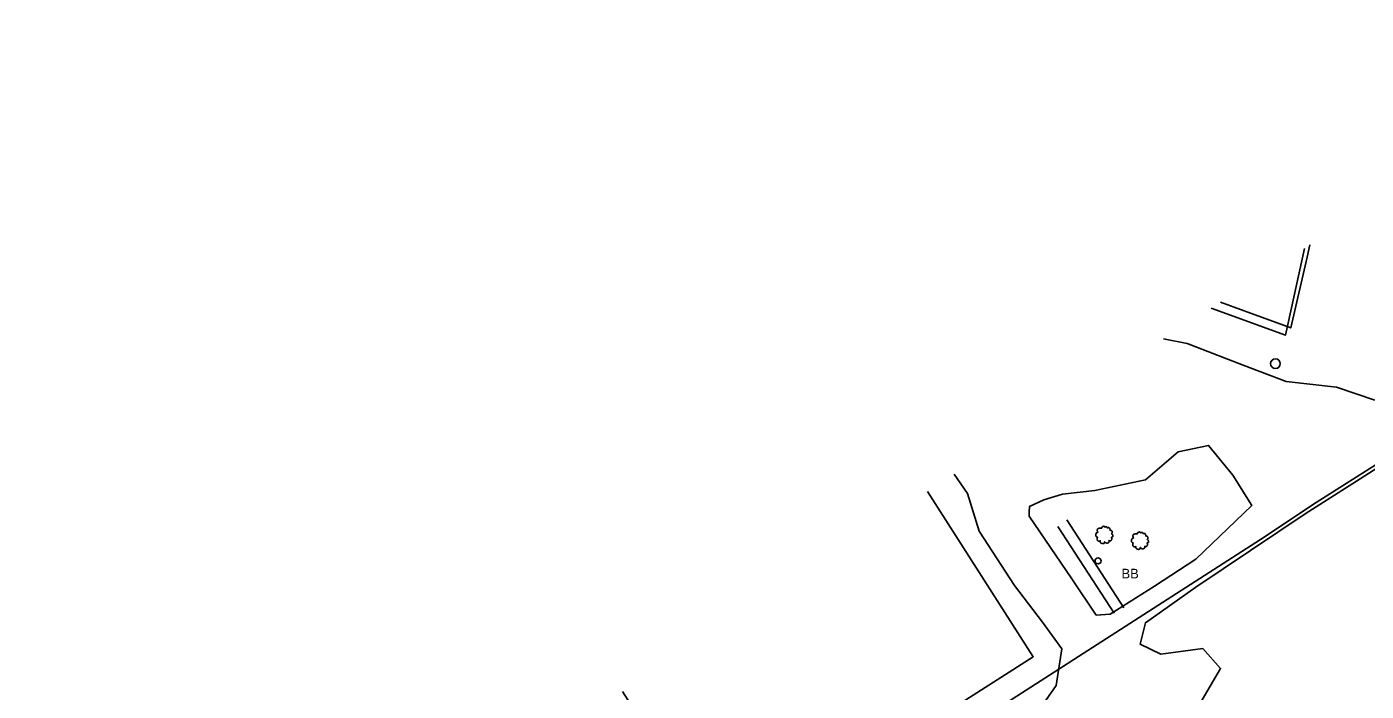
# Model space of a CAD drawing. Extents: x 1901471 to 1963503, y 756461 to 799997.
# Drawn here: x 1922045 to 1922598, y 768879 to 769154 of the extents above; entities that cross this region are included whole.
import ezdxf

# ---------------------------------------------------------------- set-up
doc = ezdxf.new("R2010")
doc.units = 0
for name, color, linetype in [('Default', 7, 'Continuous'), ('RD_EX_Bldg', 7, 'Continuous'), ('RD_EX_Fence_Other', 7, 'Continuous'), ('RD_EX_Road', 7, 'Continuous'), ('RD_EX_UT', 7, 'Continuous'), ('RD_EX_VEG', 7, 'Continuous')]:
    doc.layers.add(name, color=color, linetype=linetype)

# ---------------------------------------------------------------- blocks, each defined once
blk = doc.blocks.new('T2')
at = {"layer": 'RD_EX_VEG'}
for points in [[(0.05233333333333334, 7.213166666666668), (-0.24750000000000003, 7.238166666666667), (-0.5723333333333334, 7.138166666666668), (-0.8222500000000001, 7.038250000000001), (-1.0471666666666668, 6.963250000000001), (-1.2720833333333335, 6.863250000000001), (-1.5719166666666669, 6.688416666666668), (-1.7968333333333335, 6.488416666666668), (-1.9218333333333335, 6.2385833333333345), (-1.9718333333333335, 6.013666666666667), (-2.0217500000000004, 5.738833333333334), (-2.0217500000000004, 5.563833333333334), (-2.146666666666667, 5.538833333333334), (-2.296666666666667, 5.563833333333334), (-2.5465000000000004, 5.638833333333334), (-2.796416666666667, 5.638833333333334), (-3.0463333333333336, 5.638833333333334), (-3.3961666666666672, 5.613833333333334), (-3.7460000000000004, 5.613833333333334), (-4.020833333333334, 5.563833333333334), (-4.345750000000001, 5.513916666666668), (-4.720583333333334, 5.389000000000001), (-5.0704166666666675, 5.264000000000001), (-5.37025, 5.014083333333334), (-5.620166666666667, 4.539333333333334), (-5.745166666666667, 4.189500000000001), (-5.895083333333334, 3.9395833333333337), (-5.745166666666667, 3.489833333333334), (-5.570166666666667, 3.139916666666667), (-5.545250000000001, 2.9400000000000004), (-5.470250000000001, 2.5152500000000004), (-5.37025, 2.2903333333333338), (-5.245333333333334, 2.0903333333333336), (-5.320250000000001, 2.065416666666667), (-5.695166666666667, 2.015416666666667), (-5.995000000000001, 1.9155000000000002), (-6.419833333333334, 1.6905833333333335), (-6.644750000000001, 1.465666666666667), (-6.744750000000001, 1.1407500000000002), (-6.769666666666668, 0.7909166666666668), (-6.869583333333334, 0.5910833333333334), (-6.944583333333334, 0.3161666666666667), (-6.969583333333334, 0.2411666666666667), (-7.019583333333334, -0.08366666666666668), (-6.9195833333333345, -0.5335000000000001), (-6.894583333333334, -0.8833333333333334), (-6.769666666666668, -1.1082500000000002), (-6.619750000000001, -1.2830833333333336), (-6.444833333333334, -1.5330000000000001), (-6.045000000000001, -1.7579166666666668), (-5.7201666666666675, -1.8579166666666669), (-5.520250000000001, -1.8828333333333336), (-5.695166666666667, -2.382666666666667), (-5.745166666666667, -2.7325000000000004), (-5.870083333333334, -3.132333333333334), (-5.870083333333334, -3.2072500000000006), (-5.920000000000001, -3.682083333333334), (-5.770166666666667, -4.007000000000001), (-5.695166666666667, -4.38175), (-5.520250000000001, -4.606666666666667), (-5.245333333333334, -4.906583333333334), (-4.9205000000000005, -5.131416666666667), (-4.420666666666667, -5.256416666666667), (-4.020833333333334, -5.231416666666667), (-3.4460833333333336, -5.056500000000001), (-3.1962500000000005, -4.9815000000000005), (-3.2212500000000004, -5.156416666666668), (-3.1962500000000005, -5.531333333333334), (-3.1962500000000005, -5.956083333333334), (-3.0463333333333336, -6.280916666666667), (-2.946333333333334, -6.555833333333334), (-2.796416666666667, -6.805750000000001), (-2.4715000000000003, -7.030583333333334), (-2.07175, -7.1055833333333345), (-1.6469166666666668, -7.2555000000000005), (-1.1970833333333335, -7.330500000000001), (-0.6973333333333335, -7.355500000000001), (-0.09758333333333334, -7.205583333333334), (0.17725000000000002, -7.080583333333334), (0.27725000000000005, -6.905666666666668), (0.47716666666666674, -6.530833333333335), (0.4271666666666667, -6.3059166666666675), (0.4521666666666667, -5.706166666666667), (0.5520833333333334, -5.881166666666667), (0.7270833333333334, -6.231000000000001), (1.2268333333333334, -6.530833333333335), (1.626666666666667, -6.705750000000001), (2.101416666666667, -6.8557500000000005), (2.4013333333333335, -6.930666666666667), (2.8760833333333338, -6.8557500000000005), (3.2510000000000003, -6.780750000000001), (3.6257500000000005, -6.655750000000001), (3.9256666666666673, -6.380916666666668), (4.100583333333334, -6.106000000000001), (4.1505833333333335, -5.831166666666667), (4.2255, -5.456333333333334), (4.275500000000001, -5.281416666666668)], [(4.275500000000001, -5.281416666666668), (4.200583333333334, -5.106416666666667), (4.1505833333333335, -4.856583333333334), (4.2255, -4.881583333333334), (4.4004166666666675, -4.931583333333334), (4.675333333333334, -5.056500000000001), (4.900250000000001, -5.131416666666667), (5.225083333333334, -5.106416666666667), (5.500000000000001, -5.006500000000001), (5.949750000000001, -4.731583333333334), (6.224666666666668, -4.256833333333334), (6.499500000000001, -3.8570000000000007), (6.5745000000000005, -3.5321666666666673), (6.524500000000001, -3.3072500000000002), (6.499500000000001, -2.8075000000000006), (6.299583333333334, -2.5575833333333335), (6.249583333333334, -2.432666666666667), (6.1496666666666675, -2.0328333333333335), (6.224666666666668, -1.9828333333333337), (6.499500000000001, -1.9328333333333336), (6.874333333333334, -1.8079166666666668), (7.149250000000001, -1.6830000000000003), (7.374166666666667, -1.5080000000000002), (7.449083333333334, -1.2830833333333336), (7.424166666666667, -0.8833333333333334), (7.4740833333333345, -0.48350000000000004), (7.399166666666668, -0.3335), (7.299166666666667, -0.1836666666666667), (7.224166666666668, 0.016333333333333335), (7.074250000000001, 0.16616666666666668), (6.974333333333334, 0.3161666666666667), (6.874333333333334, 0.41608333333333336), (6.749416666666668, 0.5660833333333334), (6.5745000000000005, 0.6910000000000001), (6.424583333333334, 0.7410000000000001), (6.374583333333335, 0.8909166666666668), (6.524500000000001, 1.0908333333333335), (6.5745000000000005, 1.1907500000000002), (6.599416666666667, 1.4156666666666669), (6.824416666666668, 1.7655000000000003), (6.874333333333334, 2.1653333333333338), (6.824416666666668, 2.590166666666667), (6.774416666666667, 2.8650833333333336), (6.624416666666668, 3.139916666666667), (6.424583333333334, 3.3898333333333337), (6.299583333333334, 3.5647500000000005), (6.124666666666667, 3.689666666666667), (5.799833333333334, 3.814666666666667), (5.549916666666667, 3.864583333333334), (5.200083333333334, 3.864583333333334), (5.000166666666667, 3.9145833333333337), (5.025166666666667, 3.964583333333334), (5.025166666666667, 4.1145000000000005), (5.025166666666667, 4.389416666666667), (4.950166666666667, 4.839166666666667), (4.800250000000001, 5.339), (4.800250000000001, 5.364000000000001), (4.7002500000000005, 5.613833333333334), (4.475416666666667, 5.813750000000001), (4.3005, 5.913666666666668), (4.100583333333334, 6.038666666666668), (3.850666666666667, 6.063666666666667), (3.5508333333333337, 6.063666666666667), (3.2759166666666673, 6.013666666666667), (3.0760000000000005, 5.913666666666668), (2.9010833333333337, 5.788750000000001), (2.8260833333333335, 5.938666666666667), (2.726166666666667, 6.2385833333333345), (2.676166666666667, 6.3885000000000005), (2.52625, 6.563416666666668), (2.301416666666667, 6.7633333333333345), (1.8515000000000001, 6.888250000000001), (1.2268333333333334, 6.813333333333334), (0.9269166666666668, 6.613416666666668), (0.7770000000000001, 6.438500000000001), (0.7270833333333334, 6.563416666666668), (0.5270833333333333, 6.7633333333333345), (0.4271666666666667, 6.938250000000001), (0.25225000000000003, 7.063250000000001), (0.10233333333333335, 7.163166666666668), (0.0023333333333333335, 7.213166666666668)]]:
    blk.add_spline(points, degree=3, dxfattribs=at)
blk = doc.blocks.new('OP')
at = {"layer": 'Default'}
for centre, start, end in [((7.776250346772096e-18, 0), 90.00000000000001, 270), ((-7.776250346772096e-18, 0), 270, 90)]:
    blk.add_arc(centre, 0.12700000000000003, start, end, dxfattribs=at)
blk = doc.blocks.new('SIGNPOST')
at = {"layer": 'Default'}
for centre, start, end in [((7.776250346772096e-18, 0), 90.00000000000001, 270), ((-7.776250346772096e-18, 0), 270, 90)]:
    blk.add_arc(centre, 0.12700000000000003, start, end, dxfattribs=at)

msp = doc.modelspace()

# ---------------------------------------------------------------- linework, layer by layer
at = {"layer": 'RD_EX_Bldg'}
for points in [[(1922417.1600000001, 768961.8800000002), (1922460.8400000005, 768893.58), (1922333.7900000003, 768812.32), (1922291.0200000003, 768879.1700000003)], [(1922498.2800000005, 768913.82), (1922474.6900000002, 768950.1400000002)], [(1922471.0400000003, 768947.4400000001), (1922494.3100000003, 768911.57)]]:
    msp.add_lwpolyline(points, dxfattribs=at)
at = {"layer": 'RD_EX_Fence_Other'}
for points in [[(1922967.6000000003, 769209.1900000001), (1922887.0100000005, 769156.7400000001), (1922785.0100000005, 769089.9200000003), (1922675.9200000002, 769019.4500000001), (1922577.7100000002, 768957.3), (1922554.8100000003, 768942.1100000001), (1922398.1200000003, 768841.3500000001), (1922136.4000000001, 768671.4500000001), (1922022.2600000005, 768597.4900000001), (1921921.3400000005, 768533.3400000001), (1921849.4700000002, 768487.5100000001), (1921731.8100000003, 768415.2100000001), (1921706.2500000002, 768398.8400000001)], [(1922534.3000000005, 769037.6700000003), (1922565.14, 769026.55), (1922572.9800000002, 769062.4500000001)]]:
    msp.add_lwpolyline(points, dxfattribs=at)
at = {"layer": 'RD_EX_Road'}
msp.add_lwpolyline([(1922538.2700000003, 769040.2100000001), (1922548.0400000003, 769036.58), (1922567.2300000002, 769029.5300000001), (1922574.0500000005, 769058.7500000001), (1922575.1700000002, 769063.8500000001)], dxfattribs=at)
at = {"layer": 'RD_EX_VEG'}
for points in [[(1922514.6500000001, 769025.08), (1922524.4700000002, 769023.08), (1922547.6100000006, 769014.1900000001), (1922565.4200000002, 769007.3400000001), (1922586.2100000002, 769005.0200000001), (1922601.9600000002, 768999.6100000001)], [(1922625.0000000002, 768985.7900000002), (1922594.4100000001, 768966.1300000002), (1922573.2800000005, 768952.6900000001), (1922528.0700000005, 768922.4100000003), (1922507.1700000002, 768907.6500000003), (1922505.0500000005, 768898.7700000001), (1922513.5400000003, 768894.6800000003), (1922530.9700000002, 768896.9200000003), (1922538.2500000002, 768888.7300000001), (1922529.6600000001, 768874.1500000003), (1922496.2900000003, 768849.57), (1922471.2500000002, 768841.0200000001), (1922462.4300000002, 768848.6600000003), (1922458.9000000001, 768862.7800000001), (1922461.7100000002, 768869.4900000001), (1922470.2700000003, 768881.7400000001), (1922472.7000000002, 768896.81), (1922464.7000000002, 768907.81), (1922453.14, 768923.1000000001), (1922438.4400000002, 768945.56), (1922433.6900000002, 768961.1100000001), (1922428.2000000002, 768969.1300000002)]]:
    msp.add_lwpolyline(points, dxfattribs=at)
msp.add_lwpolyline([(1922459.1900000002, 768951.7300000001), (1922476.7200000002, 768925.7900000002), (1922486.8800000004, 768910.7400000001), (1922492.5600000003, 768911.1300000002), (1922511.0000000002, 768922.7400000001), (1922528.0200000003, 768933.9100000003), (1922551.1600000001, 768956.1800000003), (1922543.3800000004, 768968.7000000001), (1922533.3100000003, 768980.9400000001), (1922520.7600000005, 768978.33), (1922507.2700000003, 768966.7900000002), (1922486.2200000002, 768962.3500000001), (1922472.9300000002, 768960.7600000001), (1922465.14, 768958.4700000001), (1922459.2800000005, 768955.6400000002), (1922459.14, 768953.4200000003)], close=True, dxfattribs=at)

# ---------------------------------------------------------------- block references
at = {"layer": 'RD_EX_Bldg', "xscale": 9.84251968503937, "yscale": 9.84251968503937}
msp.add_blockref('SIGNPOST', (1922487.6200000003, 768933.2200000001), dxfattribs=at)
at = {"layer": 'RD_EX_UT', "xscale": 15.748031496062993, "yscale": 15.748031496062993}
msp.add_blockref('OP', (1922560.9400000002, 769014.7700000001), dxfattribs=at)
at = {"layer": 'RD_EX_VEG', "xscale": 0.4921259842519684, "yscale": 0.4921259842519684}
for p in [(1922490.0900000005, 768943.9700000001), (1922504.8400000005, 768941.6100000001)]:
    msp.add_blockref('T2', p, dxfattribs=at)

# ---------------------------------------------------------------- texts
at = {"layer": 'RD_EX_Road'}
msp.add_text('BB', height=4.000000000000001, dxfattribs=at).set_placement((1922497.3100000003, 768925.9500000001))

doc.saveas('drawing.dxf')
